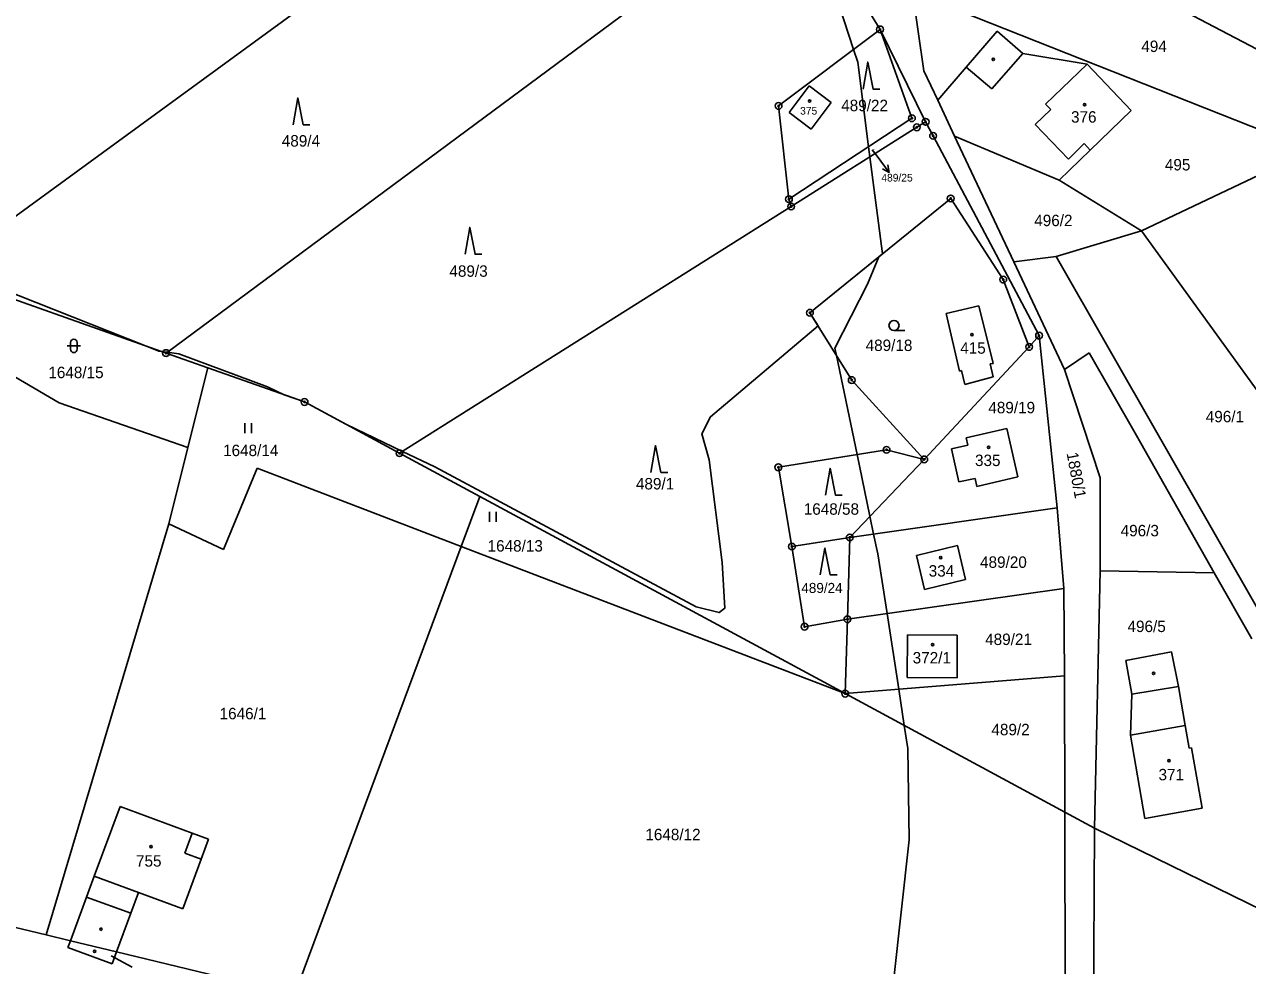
# Model space of a CAD drawing. Extents: x -445050 to -440454, y -1134563 to -1129741.
# Drawn here: x -442811.1 to -442629.2, y -1131884.8 to -1131744.8 of the extents above; entities that cross this region are included whole.
import ezdxf

# ---------------------------------------------------------------- set-up
doc = ezdxf.new("R2010")
doc.units = 0
for name, color, linetype in [('Vrstva 1', 7, 'Continuous'), ('Vrstva 16', 7, 'Continuous'), ('Vrstva 18', 7, 'Continuous'), ('Vrstva 19', 7, 'Continuous'), ('Vrstva 24', 7, 'Continuous'), ('Vrstva 25', 7, 'Continuous'), ('Vrstva 3', 7, 'Continuous'), ('Vrstva 37', 7, 'Continuous'), ('Vrstva 4', 7, 'Continuous'), ('Vrstva 52', 7, 'Continuous'), ('Vrstva 6', 7, 'Continuous')]:
    doc.layers.add(name, color=color, linetype=linetype)

msp = doc.modelspace()

# ---------------------------------------------------------------- linework, layer by layer
at = {"layer": 'Vrstva 1'}
for p, q in [((-442697.07, -1131771.89), (-442678.38, -1131760.11)), ((-442697.39, -1131770.8), (-442697.07, -1131771.89)), ((-442688.7, -1131833.28), (-442695.07, -1131834.38)), ((-442800.7, -1131871.49), (-442796.88, -1131861.13)), ((-442796.88, -1131861.13), (-442786.15, -1131865.08)), ((-442783.72, -1131865.98), (-442786.15, -1131865.08)), ((-442784.82, -1131868.97), (-442783.72, -1131865.98)), ((-442784.82, -1131868.97), (-442787.54, -1131876.35)), ((-442800.7, -1131871.49), (-442801.85, -1131874.59)), ((-442804.25, -1131881.1), (-442801.85, -1131874.59)), ((-442795.28, -1131877.01), (-442794.14, -1131873.92)), ((-442787.54, -1131876.35), (-442794.14, -1131873.92)), ((-442795.28, -1131877.01), (-442797.4, -1131882.75)), ((-442807.88, -1131880.23), (-442804.25, -1131881.1)), ((-442804.62, -1131882.11), (-442804.25, -1131881.1)), ((-442804.25, -1131881.1), (-442797.4, -1131882.75)), ((-442798.06, -1131884.54), (-442804.62, -1131882.11)), ((-442797.4, -1131882.75), (-442798.06, -1131884.54)), ((-442797.4, -1131882.75), (-442770.92, -1131889.12))]:
    msp.add_line(p, q, dxfattribs=at)
for points in [[(-442678.35, -1131721.96), (-442608.87, -1131758.38)], [(-442823.92, -1131781.7), (-442742.8, -1131722.5)], [(-442790.04, -1131793.68), (-442706.21, -1131731.58)], [(-442683.85, -1131745.54), (-442687.52, -1131739.57)], [(-442677.35, -1131751.69), (-442679.02, -1131739.97)], [(-442619.68, -1131763.51), (-442678.83, -1131740.04)], [(-442683.85, -1131745.54), (-442698.93, -1131756.93)], [(-442679.1, -1131758.76), (-442683.85, -1131745.54)], [(-442677.06, -1131759.29), (-442683.85, -1131745.54)], [(-442671.06, -1131751.18), (-442666.45, -1131745.81)], [(-442666.45, -1131745.81), (-442662.59, -1131749.12)], [(-442662.59, -1131749.12), (-442653.05, -1131750.74)], [(-442653.05, -1131750.74), (-442646.48, -1131757.63)], [(-442677.35, -1131751.69), (-442675.27, -1131756.09)], [(-442671.06, -1131751.18), (-442675.27, -1131756.09)], [(-442697.36, -1131757.89), (-442694.4, -1131753.96)], [(-442694.4, -1131753.96), (-442691.12, -1131756.43)], [(-442691.12, -1131756.43), (-442694.08, -1131760.36)], [(-442675.27, -1131756.09), (-442672.77, -1131761.4)], [(-442698.93, -1131756.93), (-442697.39, -1131770.8)], [(-442694.08, -1131760.36), (-442697.36, -1131757.89)], [(-442646.48, -1131757.63), (-442652.57, -1131763.51)], [(-442697.39, -1131770.8), (-442679.1, -1131758.76)], [(-442678.38, -1131760.11), (-442677.06, -1131759.29)], [(-442677.06, -1131759.29), (-442675.96, -1131761.37)], [(-442675.96, -1131761.37), (-442660.2, -1131791.09)], [(-442657.2, -1131767.98), (-442672.77, -1131761.4)], [(-442663.95, -1131780.11), (-442672.77, -1131761.4)], [(-442652.57, -1131763.51), (-442657.2, -1131767.98)], [(-442644.94, -1131775.49), (-442619.68, -1131763.51)], [(-442644.94, -1131775.49), (-442657.2, -1131767.98)], [(-442694.27, -1131787.69), (-442673.34, -1131770.69)], [(-442673.34, -1131770.69), (-442665.52, -1131782.76)], [(-442755.31, -1131808.58), (-442697.07, -1131771.89)], [(-442644.94, -1131775.49), (-442657.63, -1131779.34)], [(-442644.94, -1131775.49), (-442604.7, -1131831.06)], [(-442657.63, -1131779.34), (-442663.95, -1131780.11)], [(-442663.95, -1131780.11), (-442656.41, -1131796.11)], [(-442626.73, -1131833.42), (-442657.63, -1131779.34)], [(-442823.92, -1131781.7), (-442790.04, -1131793.68)], [(-442665.52, -1131782.76), (-442661.67, -1131792.77)], [(-442674.01, -1131787.82), (-442669.13, -1131786.68)], [(-442669.13, -1131786.68), (-442667.03, -1131795.22)], [(-442805.94, -1131801.08), (-442827.46, -1131788.48)], [(-442688.06, -1131797.7), (-442694.27, -1131787.69)], [(-442672.02, -1131796.37), (-442674.01, -1131787.82)], [(-442661.67, -1131792.77), (-442660.2, -1131791.09)], [(-442660.2, -1131791.09), (-442657.52, -1131816.68)], [(-442661.67, -1131792.77), (-442677.27, -1131809.5)], [(-442790.04, -1131793.68), (-442783.8, -1131795.88)], [(-442783.8, -1131795.88), (-442786.78, -1131807.75)], [(-442783.8, -1131795.88), (-442769.43, -1131800.96)], [(-442671.73, -1131796.3), (-442672.02, -1131796.37)], [(-442671.25, -1131798.34), (-442671.73, -1131796.3)], [(-442667.03, -1131795.22), (-442667.48, -1131795.31)], [(-442667.48, -1131795.31), (-442667.04, -1131797.2)], [(-442656.41, -1131796.11), (-442651.11, -1131812.25)], [(-442677.27, -1131809.5), (-442688.06, -1131797.7)], [(-442667.04, -1131797.2), (-442671.25, -1131798.34)], [(-442805.94, -1131801.08), (-442786.78, -1131807.75)], [(-442769.43, -1131800.96), (-442755.31, -1131808.58)], [(-442671.04, -1131806.31), (-442664.97, -1131804.92)], [(-442664.97, -1131804.92), (-442663.33, -1131812.1)], [(-442673.23, -1131807.92), (-442670.8, -1131807.38)], [(-442670.8, -1131807.38), (-442671.04, -1131806.31)], [(-442786.78, -1131807.75), (-442789.62, -1131819.08)], [(-442755.31, -1131808.58), (-442743.36, -1131815.02)], [(-442682.87, -1131808.07), (-442698.97, -1131810.68)], [(-442677.27, -1131809.5), (-442682.87, -1131808.07)], [(-442672.12, -1131812.86), (-442673.23, -1131807.92)], [(-442781.47, -1131822.88), (-442776.48, -1131810.82)], [(-442776.48, -1131810.82), (-442746.12, -1131822.45)], [(-442698.97, -1131810.68), (-442696.95, -1131822.46)], [(-442688.35, -1131821.11), (-442677.27, -1131809.5)], [(-442669.7, -1131812.32), (-442672.12, -1131812.86)], [(-442669.43, -1131813.53), (-442669.7, -1131812.32)], [(-442663.33, -1131812.1), (-442669.43, -1131813.53)], [(-442651.11, -1131812.25), (-442651.09, -1131826.07)], [(-442746.12, -1131822.45), (-442743.36, -1131815.02)], [(-442743.36, -1131815.02), (-442689.02, -1131844.34)], [(-442657.52, -1131816.68), (-442688.35, -1131821.11)], [(-442656.49, -1131828.69), (-442657.52, -1131816.68)], [(-442789.62, -1131819.08), (-442807.88, -1131880.23)], [(-442781.47, -1131822.88), (-442789.62, -1131819.08)], [(-442696.95, -1131822.46), (-442688.35, -1131821.11)], [(-442688.35, -1131821.11), (-442688.7, -1131833.28)], [(-442770.92, -1131889.12), (-442746.12, -1131822.45)], [(-442746.12, -1131822.45), (-442689.02, -1131844.34)], [(-442678.44, -1131823.79), (-442672.34, -1131822.31)], [(-442677.21, -1131828.87), (-442678.44, -1131823.79)], [(-442672.34, -1131822.31), (-442671.12, -1131827.34)], [(-442671.12, -1131827.34), (-442677.21, -1131828.87)], [(-442651.09, -1131826.07), (-442651.95, -1131864.34)], [(-442651.09, -1131826.07), (-442634.14, -1131826.35)], [(-442628.56, -1131836.17), (-442634.14, -1131826.35)], [(-442688.7, -1131833.28), (-442656.49, -1131828.69)], [(-442656.49, -1131828.69), (-442656.42, -1131841.69)], [(-442688.7, -1131833.28), (-442689.02, -1131844.34)], [(-442679.77, -1131835.61), (-442679.79, -1131841.92)], [(-442679.77, -1131835.61), (-442672.38, -1131835.63)], [(-442672.39, -1131841.99), (-442672.38, -1131835.63)], [(-442647.31, -1131839.4), (-442640.48, -1131838.12)], [(-442640.48, -1131838.12), (-442639.46, -1131843.26)], [(-442647.31, -1131839.4), (-442646.4, -1131844.4)], [(-442656.42, -1131841.69), (-442689.02, -1131844.34)], [(-442672.39, -1131841.99), (-442679.79, -1131841.92)], [(-442656.42, -1131841.69), (-442656.38, -1131861.95)], [(-442638.46, -1131849.08), (-442639.46, -1131843.26)], [(-442689.02, -1131844.34), (-442656.38, -1131861.95)], [(-442646.4, -1131844.4), (-442646.58, -1131850.53)], [(-442637.86, -1131852.46), (-442638.46, -1131849.08)], [(-442646.58, -1131850.53), (-442644.44, -1131862.9)], [(-442637.51, -1131852.4), (-442637.86, -1131852.46)], [(-442635.96, -1131861.36), (-442637.51, -1131852.4)], [(-442656.38, -1131861.95), (-442651.95, -1131864.34)], [(-442656.38, -1131861.95), (-442656.33, -1131889.07)], [(-442644.44, -1131862.9), (-442635.96, -1131861.36)], [(-442651.95, -1131864.34), (-442652.25, -1131919.67)], [(-442651.95, -1131864.34), (-442622.34, -1131878.81)], [(-442843.12, -1131871.76), (-442807.88, -1131880.23)]]:
    msp.add_lwpolyline(points, dxfattribs=at)
at = {"layer": 'Vrstva 16'}
msp.add_line((-442684.29, -1131764.4), (-442682.5, -1131766.81), dxfattribs=at)
for points in [[(-442685, -1131763.45), (-442684.29, -1131764.4)], [(-442682.7, -1131765.71), (-442682.5, -1131766.81), (-442683.5, -1131766.3)], [(-442798.21, -1131883.35), (-442795.05, -1131885.02)]]:
    msp.add_lwpolyline(points, dxfattribs=at)
at = {"layer": 'Vrstva 24'}
for centre, radius in [((-442683.85, -1131745.54), 0.5), ((-442683.85, -1131745.54), 0.1), ((-442698.93, -1131756.93), 0.5), ((-442698.93, -1131756.93), 0.1), ((-442679.1, -1131758.76), 0.5), ((-442679.1, -1131758.76), 0.1), ((-442678.38, -1131760.11), 0.5), ((-442678.38, -1131760.11), 0.1), ((-442677.06, -1131759.29), 0.5), ((-442677.06, -1131759.29), 0.1), ((-442675.96, -1131761.37), 0.5), ((-442675.96, -1131761.37), 0.1), ((-442697.39, -1131770.8), 0.5), ((-442697.39, -1131770.8), 0.1), ((-442673.34, -1131770.69), 0.5), ((-442673.34, -1131770.69), 0.1), ((-442697.07, -1131771.89), 0.5), ((-442697.07, -1131771.89), 0.1), ((-442665.52, -1131782.76), 0.5), ((-442665.52, -1131782.76), 0.1), ((-442694.27, -1131787.69), 0.5), ((-442694.27, -1131787.69), 0.1), ((-442660.2, -1131791.09), 0.5), ((-442660.2, -1131791.09), 0.1), ((-442661.67, -1131792.77), 0.5), ((-442661.67, -1131792.77), 0.1), ((-442790.04, -1131793.68), 0.5), ((-442790.04, -1131793.68), 0.1), ((-442688.06, -1131797.7), 0.5), ((-442688.06, -1131797.7), 0.1), ((-442769.43, -1131800.96), 0.5), ((-442769.43, -1131800.96), 0.1), ((-442755.31, -1131808.58), 0.5), ((-442755.31, -1131808.58), 0.1), ((-442682.87, -1131808.07), 0.5), ((-442682.87, -1131808.07), 0.1), ((-442677.27, -1131809.5), 0.5), ((-442698.97, -1131810.68), 0.5), ((-442698.97, -1131810.68), 0.1), ((-442677.27, -1131809.5), 0.1), ((-442696.95, -1131822.46), 0.5), ((-442688.35, -1131821.11), 0.5), ((-442688.35, -1131821.11), 0.1), ((-442696.95, -1131822.46), 0.1), ((-442688.7, -1131833.28), 0.5), ((-442695.07, -1131834.38), 0.5), ((-442695.07, -1131834.38), 0.1), ((-442688.7, -1131833.28), 0.1), ((-442689.02, -1131844.34), 0.5), ((-442689.02, -1131844.34), 0.1)]:
    msp.add_circle(centre, radius, dxfattribs=at)
at = {"layer": 'Vrstva 25'}
for p, q in [((-442681.77, -1131790.34), (-442680.17, -1131790.34)), ((-442804.74, -1131792.62), (-442802.74, -1131792.62)), ((-442804.24, -1131793.12), (-442804.24, -1131792.12)), ((-442803.24, -1131792.12), (-442803.24, -1131793.12)), ((-442778.32, -1131805.61), (-442778.32, -1131804.11)), ((-442777.32, -1131805.61), (-442777.32, -1131804.11)), ((-442741.92, -1131818.81), (-442741.92, -1131817.31)), ((-442740.92, -1131818.81), (-442740.92, -1131817.31))]:
    msp.add_line(p, q, dxfattribs=at)
for points in [[(-442686.37, -1131754.41), (-442685.67, -1131750.41), (-442684.87, -1131754.41), (-442683.87, -1131754.41)], [(-442771.14, -1131759.73), (-442770.44, -1131755.73), (-442769.64, -1131759.73), (-442768.64, -1131759.73)], [(-442745.57, -1131778.99), (-442744.87, -1131774.99), (-442744.07, -1131778.99), (-442743.07, -1131778.99)], [(-442717.93, -1131811.44), (-442717.23, -1131807.44), (-442716.43, -1131811.44), (-442715.43, -1131811.44)], [(-442691.98, -1131814.81), (-442691.28, -1131810.81), (-442690.48, -1131814.81), (-442689.48, -1131814.81)], [(-442692.74, -1131826.68), (-442692.04, -1131822.68), (-442691.24, -1131826.68), (-442690.24, -1131826.68)]]:
    msp.add_lwpolyline(points, dxfattribs=at)
for centre, radius in [((-442667, -1131750.01), 0.175), ((-442694.33, -1131756.21), 0.175), ((-442653.43, -1131756.76), 0.175), ((-442681.77, -1131789.59), 0.75), ((-442670.17, -1131790.93), 0.175), ((-442667.7, -1131807.7), 0.175), ((-442674.81, -1131824.11), 0.175), ((-442676.04, -1131837.07), 0.175), ((-442643.16, -1131841.34), 0.175), ((-442640.89, -1131854.33), 0.175), ((-442792.27, -1131867.08), 0.175), ((-442799.71, -1131879.37), 0.175), ((-442800.66, -1131882.65), 0.175)]:
    msp.add_circle(centre, radius, dxfattribs=at)
for centre, start, end in [((-442803.74, -1131792.12), 0, 180), ((-442803.74, -1131793.12), 180, 0)]:
    msp.add_arc(centre, 0.5, start, end, dxfattribs=at)
at = {"layer": 'Vrstva 3'}
for points in [[(-442653.05, -1131750.74), (-442659.22, -1131756.65)], [(-442653.05, -1131750.74), (-442646.48, -1131757.63)], [(-442697.36, -1131757.89), (-442694.4, -1131753.96)], [(-442694.4, -1131753.96), (-442691.12, -1131756.43)], [(-442691.12, -1131756.43), (-442694.08, -1131760.36)], [(-442694.08, -1131760.36), (-442697.36, -1131757.89)], [(-442658.42, -1131757.45), (-442660.76, -1131759.71)], [(-442659.22, -1131756.65), (-442658.42, -1131757.45)], [(-442646.48, -1131757.63), (-442652.57, -1131763.51)], [(-442660.76, -1131759.71), (-442655.84, -1131764.84)], [(-442655.84, -1131764.84), (-442653.51, -1131762.53)], [(-442653.51, -1131762.53), (-442652.57, -1131763.51)], [(-442674.01, -1131787.82), (-442669.13, -1131786.68)], [(-442669.13, -1131786.68), (-442667.03, -1131795.22)], [(-442672.02, -1131796.37), (-442674.01, -1131787.82)], [(-442671.73, -1131796.3), (-442672.02, -1131796.37)], [(-442671.25, -1131798.34), (-442671.73, -1131796.3)], [(-442667.03, -1131795.22), (-442667.48, -1131795.31)], [(-442667.48, -1131795.31), (-442667.04, -1131797.2)], [(-442667.04, -1131797.2), (-442671.25, -1131798.34)], [(-442671.04, -1131806.31), (-442664.97, -1131804.92)], [(-442664.97, -1131804.92), (-442663.33, -1131812.1)], [(-442673.23, -1131807.92), (-442670.8, -1131807.38)], [(-442670.8, -1131807.38), (-442671.04, -1131806.31)], [(-442672.12, -1131812.86), (-442673.23, -1131807.92)], [(-442669.7, -1131812.32), (-442672.12, -1131812.86)], [(-442669.43, -1131813.53), (-442669.7, -1131812.32)], [(-442663.33, -1131812.1), (-442669.43, -1131813.53)], [(-442678.44, -1131823.79), (-442672.34, -1131822.31)], [(-442677.21, -1131828.87), (-442678.44, -1131823.79)], [(-442672.34, -1131822.31), (-442671.12, -1131827.34)], [(-442671.12, -1131827.34), (-442677.21, -1131828.87)], [(-442679.77, -1131835.61), (-442679.79, -1131841.92)], [(-442679.77, -1131835.61), (-442672.38, -1131835.63)], [(-442672.39, -1131841.99), (-442672.38, -1131835.63)], [(-442672.39, -1131841.99), (-442679.79, -1131841.92)], [(-442638.46, -1131849.08), (-442646.58, -1131850.53)], [(-442637.86, -1131852.46), (-442638.46, -1131849.08)], [(-442646.58, -1131850.53), (-442644.44, -1131862.9)], [(-442637.51, -1131852.4), (-442637.86, -1131852.46)], [(-442635.96, -1131861.36), (-442637.51, -1131852.4)], [(-442800.7, -1131871.49), (-442796.88, -1131861.13)], [(-442796.88, -1131861.13), (-442786.15, -1131865.08)], [(-442644.44, -1131862.9), (-442635.96, -1131861.36)], [(-442786.15, -1131865.08), (-442787.26, -1131868.07)], [(-442784.82, -1131868.97), (-442787.54, -1131876.35)], [(-442787.26, -1131868.07), (-442784.82, -1131868.97)], [(-442794.14, -1131873.92), (-442800.7, -1131871.49)], [(-442787.54, -1131876.35), (-442794.14, -1131873.92)], [(-442804.62, -1131882.11), (-442804.25, -1131881.1)], [(-442804.25, -1131881.1), (-442797.4, -1131882.75)], [(-442798.06, -1131884.54), (-442804.62, -1131882.11)], [(-442797.4, -1131882.75), (-442798.06, -1131884.54)]]:
    msp.add_lwpolyline(points, dxfattribs=at)
at = {"layer": 'Vrstva 37'}
for centre in [(-442694.33, -1131756.21), (-442653.43, -1131756.76), (-442670.17, -1131790.93), (-442667.7, -1131807.7), (-442674.81, -1131824.11), (-442676.04, -1131837.07), (-442640.89, -1131854.33), (-442792.27, -1131867.08)]:
    msp.add_circle(centre, 0.175, dxfattribs=at)
at = {"layer": 'Vrstva 4'}
for p, q in [((-442786.15, -1131865.08), (-442787.26, -1131868.07)), ((-442787.26, -1131868.07), (-442784.82, -1131868.97)), ((-442794.14, -1131873.92), (-442800.7, -1131871.49)), ((-442801.85, -1131874.59), (-442795.28, -1131877.01))]:
    msp.add_line(p, q, dxfattribs=at)
for points in [[(-442667.23, -1131754.36), (-442662.59, -1131749.12)], [(-442653.05, -1131750.74), (-442659.22, -1131756.65)], [(-442671.06, -1131751.18), (-442667.23, -1131754.36)], [(-442658.42, -1131757.45), (-442660.76, -1131759.71)], [(-442659.22, -1131756.65), (-442658.42, -1131757.45)], [(-442660.76, -1131759.71), (-442655.84, -1131764.84)], [(-442655.84, -1131764.84), (-442653.51, -1131762.53)], [(-442653.51, -1131762.53), (-442652.57, -1131763.51)], [(-442652.75, -1131793.64), (-442656.41, -1131796.11)], [(-442645.71, -1131805.94), (-442652.75, -1131793.64)], [(-442634.14, -1131826.35), (-442645.71, -1131805.94)], [(-442646.4, -1131844.4), (-442639.46, -1131843.26)], [(-442638.46, -1131849.08), (-442646.58, -1131850.53)]]:
    msp.add_lwpolyline(points, dxfattribs=at)
at = {"layer": 'Vrstva 52'}
for points in [[(-442691.21, -1131737.99), (-442687.78, -1131748.51), (-442687.16, -1131750.44), (-442685.54, -1131763), (-442685.35, -1131764.5), (-442683.49, -1131778.94), (-442684.04, -1131779.38)], [(-442750.08, -1131810.6), (-442711.18, -1131831.43), (-442707.78, -1131832.28), (-442706.93, -1131831.65), (-442707.35, -1131824.84), (-442709.27, -1131809.54), (-442710.33, -1131805.71), (-442709.05, -1131803.16), (-442693.06, -1131789.64), (-442694.27, -1131787.69), (-442684.04, -1131779.38)], [(-442684.04, -1131779.38), (-442685.69, -1131783.42), (-442690.56, -1131792.96), (-442690.33, -1131794.04), (-442687.26, -1131808.78), (-442685.35, -1131817.96), (-442684.8, -1131820.6), (-442684.18, -1131823.57), (-442682.81, -1131832.44), (-442681.07, -1131843.69), (-442680.24, -1131849.08), (-442679.72, -1131852.48), (-442679.5, -1131866.08), (-442681.84, -1131887.13)], [(-442822.8, -1131780.88), (-442793.08, -1131792.6), (-442791.11, -1131793.38), (-442790.73, -1131793.44), (-442789.88, -1131793.56), (-442788.13, -1131793.81), (-442774.95, -1131798.7), (-442772.47, -1131799.89), (-442769.43, -1131800.96), (-442763.2, -1131804.32), (-442754.88, -1131808.31), (-442750.08, -1131810.6)]]:
    msp.add_lwpolyline(points, dxfattribs=at)
at = {"layer": 'Vrstva 6'}
msp.add_lwpolyline([(-442695.07, -1131834.38), (-442696.95, -1131822.46)], dxfattribs=at)

# ---------------------------------------------------------------- texts
at = {"layer": 'Vrstva 16'}
msp.add_text('489/25', height=1.14, dxfattribs=at).set_placement((-442683.65, -1131768.17))
at = {"layer": 'Vrstva 18'}
for s, height, p in [('494', 1.7, (-442644.99, -1131748.91)), ('489/22', 1.7, (-442689.62, -1131757.71)), ('489/4', 1.7, (-442772.82, -1131762.97)), ('489/25', 0.1, (-442685, -1131763.45)), ('495', 1.7, (-442641.48, -1131766.52)), ('496/2', 1.7, (-442660.91, -1131774.81)), ('489/3', 1.7, (-442747.89, -1131782.34)), ('489/18', 1.7, (-442685.99, -1131793.38)), ('1648/15', 1.7, (-442807.54, -1131797.42)), ('489/19', 1.7, (-442667.74, -1131802.64)), ('496/1', 1.7, (-442635.4, -1131803.98)), ('1648/14', 1.7, (-442781.55, -1131809.01)), ('489/1', 1.7, (-442720.15, -1131813.97)), ('1648/58', 1.7, (-442695.19, -1131817.73)), ('496/3', 1.7, (-442648.06, -1131820.94)), ('1648/13', 1.7, (-442742.21, -1131823.21)), ('489/20', 1.7, (-442668.97, -1131825.63)), ('489/24', 1.5, (-442695.55, -1131829.37)), ('496/5', 1.7, (-442647.04, -1131835.18)), ('489/21', 1.7, (-442668.21, -1131837.11)), ('1646/1', 1.7, (-442782.07, -1131848.15)), ('489/2', 1.7, (-442667.28, -1131850.53)), ('1648/12', 1.7, (-442718.75, -1131866.14))]:
    msp.add_text(s, height=height, dxfattribs=at).set_placement(p)
msp.add_text('1880/1', height=1.7, rotation=280.5723, dxfattribs=at).set_placement((-442656.11, -1131808.59))
at = {"layer": 'Vrstva 19'}
for s, height, p in [('375', 1.14, (-442695.73, -1131758.22)), ('376', 1.7, (-442655.44, -1131759.41)), ('415', 1.7, (-442671.92, -1131793.78)), ('335', 1.7, (-442669.72, -1131810.49)), ('334', 1.7, (-442676.61, -1131826.93)), ('372/1', 1.7, (-442678.99, -1131839.85)), ('371', 1.7, (-442642.43, -1131857.23)), ('755', 1.7, (-442794.5, -1131870.07)), ('756', 0.1, (-442798.21, -1131883.35))]:
    msp.add_text(s, height=height, dxfattribs=at).set_placement(p)

doc.saveas('drawing.dxf')
